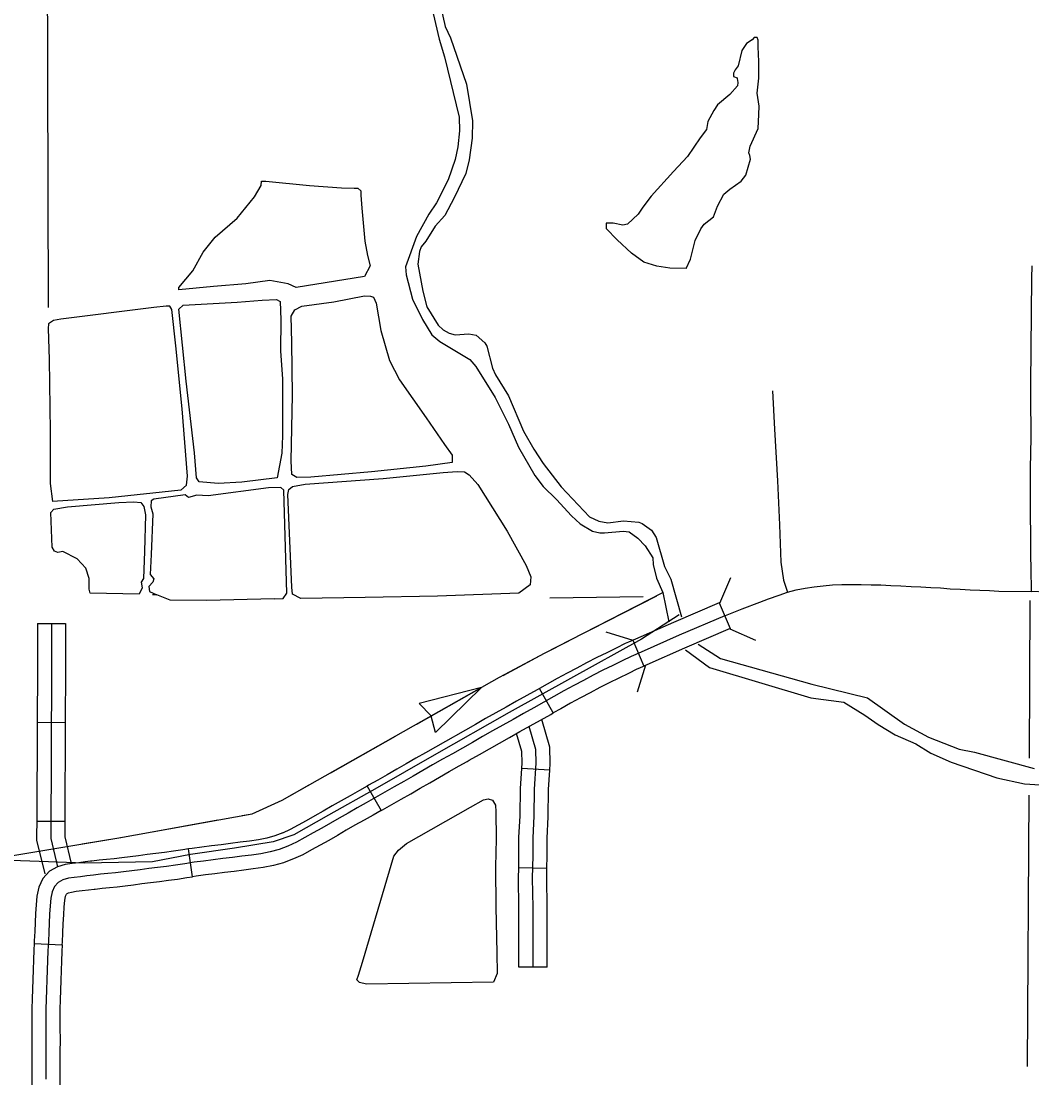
# Model space of a CAD drawing. Extents: x 1127717 to 1741049, y 2026793 to 2244711.
# Drawn here: x 1294586 to 1299981, y 2088813 to 2094451 of the extents above; entities that cross this region are included whole.
import ezdxf

# ---------------------------------------------------------------- set-up
doc = ezdxf.new("R2010")
doc.units = 0
for name, color, linetype in [('31', 7, 'Continuous'), ('32', 7, 'Continuous'), ('35', 7, 'Continuous'), ('38', 7, 'Continuous'), ('43', 7, 'Continuous'), ('5', 7, 'Continuous')]:
    doc.layers.add(name, color=color, linetype=linetype)

msp = doc.modelspace()

# ---------------------------------------------------------------- linework, layer by layer
at = {"layer": '31'}
for p, q in [((1298312.8, 2091347.7), (1298371.7, 2091209.8)), ((1297850.5, 2091147.3), (1297909.5, 2091009.4)), ((1297426.1, 2090759.6), (1297353, 2090890.6)), ((1297426.1, 2090759.6), (1297426.1, 2090759.6)), ((1296433.9, 2090369.7), (1296507.8, 2090239.1)), ((1295501.3, 2089885.7), (1295478.8, 2090034)), ((1294655.9, 2089530.4), (1294805.7, 2089522.9))]:
    msp.add_line(p, q, dxfattribs=at)
for points in [[(1299979, 2091407.3), (1299977.5, 2091531.7), (1299977, 2091552.9), (1299976.6, 2091576.8), (1299976.2, 2091603.9), (1299975.8, 2091634.1), (1299975.6, 2091667.5), (1299975.3, 2091704.2), (1299975.3, 2091743), (1299974.6, 2091783.7), (1299973.9, 2091965.5), (1299974.2, 2092014.7), (1299974.5, 2092065.7), (1299977.4, 2092227.4), (1299975.6, 2092456.7), (1299975.4, 2092516.2), (1299980.8, 2093080.6), (1299982.6, 2093145.4)], [(1298596.9, 2092478.2), (1298608, 2092273.9), (1298623.3, 2091998.7), (1298634.4, 2091763.8), (1298641.4, 2091563.6), (1298655.2, 2091468), (1298677.6, 2091403.7)], [(1298342.2, 2091278.7), (1298345.4, 2091280.1), (1298434.3, 2091316.2), (1298528.8, 2091351), (1298574.7, 2091369), (1298631.7, 2091387.5), (1298677.6, 2091403.7), (1298724.1, 2091417.1), (1298771.7, 2091425.9), (1298819.5, 2091432.9), (1298867.7, 2091438.9), (1298916.7, 2091443.2), (1298967, 2091445), (1299018.5, 2091445.4), (1299070.5, 2091444.8), (1299122.8, 2091444.3), (1299176, 2091442.7), (1299229.4, 2091440.5), (1299282.8, 2091437.9), (1299336.3, 2091435.4), (1299389.3, 2091432.5), (1299441.6, 2091429.3), (1299493.1, 2091426.6), (1299545.7, 2091422.9), (1299598.6, 2091419.8), (1299651.4, 2091416.7), (1299703.6, 2091414.2), (1299755.1, 2091412.5), (1299805.7, 2091410.3), (1299979, 2091407.3)], [(1303041.5, 2091258.6), (1302739, 2091283.7), (1302181.1, 2091311.2), (1301728.7, 2091332.2), (1301524.3, 2091343.7), (1301227.5, 2091353.3), (1300932.4, 2091367.9), (1300749.1, 2091377.6), (1300583.7, 2091387.4), (1300458.9, 2091392.2), (1300274, 2091398.7), (1300150.7, 2091402), (1300055.1, 2091403.6), (1299979, 2091407.3)], [(1298312.8, 2091347.7), (1298068.2, 2091243.2), (1297866.3, 2091153.7), (1297828.4, 2091137.5)], [(1298342.2, 2091278.7), (1298098.1, 2091174.5), (1297896.2, 2091084.9), (1297841.7, 2091061.6), (1297795.2, 2091038.2), (1297744.5, 2091013.1), (1297691.7, 2090988.2), (1297639.9, 2090961.7), (1297588.5, 2090933.6), (1297536.2, 2090905.7), (1297483.3, 2090877.4), (1297430.3, 2090847.8), (1297376.6, 2090817.9), (1297322.3, 2090787.4), (1297267.1, 2090756.6), (1297211.8, 2090725.6), (1297156.9, 2090694.8), (1297102.3, 2090664.2), (1297048.2, 2090633.6), (1296994.7, 2090602.9), (1296941.4, 2090572.4), (1296888, 2090542.2), (1296834.8, 2090512.4), (1296782.4, 2090482.5), (1296730.6, 2090452.7), (1296679.2, 2090423.1), (1296628.2, 2090394.1), (1296577.7, 2090364.9), (1296527.5, 2090336.3), (1296477.7, 2090308.3), (1296428.4, 2090280.4), (1296379.7, 2090252.8), (1296331.3, 2090225.8), (1296283.6, 2090198.8), (1296236.8, 2090171.6), (1296190.7, 2090145), (1296145.1, 2090119.5), (1296100.5, 2090094.4), (1296056, 2090070.7), (1296010.6, 2090049.7), (1295963.7, 2090032), (1295915.4, 2090018.3), (1295865.8, 2090008.9), (1295815.7, 2090001.8), (1295764.9, 2089995.4), (1295713.7, 2089988.9), (1295662.4, 2089982.4), (1295611.1, 2089976.1), (1295560.1, 2089969.6), (1295509.7, 2089962.8), (1295460, 2089955.3), (1295410.8, 2089947.9), (1295362.3, 2089941.3), (1295314.4, 2089934.8), (1295267.5, 2089929.2)], [(1298371.7, 2091209.8), (1298128, 2091105.7), (1297926.2, 2091016.1), (1297887.4, 2090999.6)], [(1297828.4, 2091137.5), (1297810.1, 2091129.6), (1297761.7, 2091105.3), (1297711.9, 2091080.6), (1297658.7, 2091055.6), (1297604.8, 2091028.1), (1297552.8, 2090999.6), (1297500.9, 2090971.8), (1297447.4, 2090943.2), (1297393.8, 2090913.3), (1297353, 2090890.6)], [(1297887.4, 2090999.6), (1297873.3, 2090993.5), (1297828.7, 2090971.1), (1297777.1, 2090945.5), (1297724.7, 2090920.9), (1297674.9, 2090895.4), (1297624.2, 2090867.7), (1297571.6, 2090839.6), (1297519.3, 2090811.6), (1297466.8, 2090782.3), (1297426.1, 2090759.6)], [(1297353, 2090890.6), (1297340, 2090883.3), (1297285.6, 2090852.8), (1297230.5, 2090822), (1297175.1, 2090791), (1297120.2, 2090760.2), (1297065.4, 2090729.5), (1297011.1, 2090698.7), (1296957.5, 2090668), (1296904.3, 2090637.6), (1296892.7, 2090631)], [(1296966.6, 2090500.5), (1296978.5, 2090507.2), (1297032, 2090537.8), (1297085.4, 2090568.4), (1297139.1, 2090598.8), (1297193.6, 2090629.4), (1297248.4, 2090660.2), (1297303.7, 2090691.1), (1297358.9, 2090721.9), (1297413.3, 2090752.4), (1297426.1, 2090759.6)], [(1296892.7, 2090631), (1296851.3, 2090607.6), (1296797.9, 2090577.8), (1296745.1, 2090547.6), (1296693.2, 2090517.7), (1296642, 2090488.2), (1296590.9, 2090459.1), (1296540.4, 2090430), (1296490.6, 2090401.6), (1296440.9, 2090373.6), (1296433.9, 2090369.7)], [(1296507.8, 2090239.1), (1296514.6, 2090243), (1296564.5, 2090271.1), (1296615, 2090299.9), (1296665.5, 2090329), (1296716.5, 2090358), (1296768, 2090387.7), (1296819.7, 2090417.5), (1296871.7, 2090447.1), (1296924.8, 2090476.8), (1296966.6, 2090500.5)], [(1296433.9, 2090369.7), (1296391.5, 2090345.7), (1296343, 2090318.2), (1296294.6, 2090291.2), (1296246.3, 2090263.9), (1296199.2, 2090236.5), (1296153.7, 2090210.2), (1296108.4, 2090184.9), (1296064.5, 2090160.2), (1296022.6, 2090137.9), (1295981.6, 2090119), (1295982.4, 2090119.3)], [(1296507.8, 2090239.1), (1296465.4, 2090215.1), (1296416.5, 2090187.5), (1296368.1, 2090160.4), (1296320.9, 2090133.7), (1296274.5, 2090106.7), (1296227.8, 2090079.8), (1296181.8, 2090054.1), (1296136.5, 2090028.6), (1296089.4, 2090003.4), (1296039.5, 2089980.5), (1296035.5, 2089979)], [(1295982.4, 2090119.3), (1295940.2, 2090103.3), (1295898.1, 2090091.4), (1295853.6, 2090082.9), (1295805.7, 2090076.1), (1295755.5, 2090069.8), (1295704.3, 2090063.3), (1295653.2, 2090056.8), (1295601.8, 2090050.6), (1295550.3, 2090044), (1295499, 2090037), (1295478.8, 2090034)], [(1295478.8, 2090034), (1295448.8, 2090029.4), (1295400.2, 2090022.2), (1295352.2, 2090015.6), (1295304.9, 2090009.2), (1295258.2, 2090003.6), (1295212.1, 2089997.7), (1295167.3, 2089991.9), (1295124.2, 2089986.5), (1295082.5, 2089981.7), (1295041.9, 2089977.5), (1295002.2, 2089973.5), (1294964.1, 2089969.3), (1294957.2, 2089968.4)], [(1294957.2, 2089968.4), (1294927.7, 2089964.8), (1294893.6, 2089960.6), (1294859.4, 2089956.8), (1294821.9, 2089951), (1294780.4, 2089939), (1294737.2, 2089915), (1294701.5, 2089876), (1294680.5, 2089829.3), (1294670.4, 2089782.5), (1294666, 2089735.9), (1294663.4, 2089689.5), (1294661.2, 2089642.4), (1294658.9, 2089594), (1294656.6, 2089544.2), (1294655.9, 2089530.4)], [(1296035.4, 2089979), (1295987.3, 2089960.7), (1295932.7, 2089945.3), (1295878.1, 2089934.9), (1295825.6, 2089927.4), (1295774.3, 2089921), (1295723.1, 2089914.5), (1295671.6, 2089908), (1295620.4, 2089901.7), (1295569.9, 2089895.2), (1295520.3, 2089888.6), (1295501.3, 2089885.7)], [(1295267.5, 2089929.2), (1295221.6, 2089923.3), (1295176.8, 2089917.5), (1295133.1, 2089912), (1295090.6, 2089907.2), (1295049.5, 2089902.9), (1295010.2, 2089898.9), (1294972.7, 2089894.8), (1294936.9, 2089890.4), (1294902.4, 2089886.1), (1294869.3, 2089882.5), (1294838.1, 2089877.6), (1294809.3, 2089869.3), (1294784.3, 2089855.4), (1294765, 2089834.3), (1294752.2, 2089805.8), (1294744.7, 2089771), (1294740.8, 2089730.3), (1294738.3, 2089685.6), (1294736.1, 2089638.9), (1294733.8, 2089590.5), (1294731.5, 2089540.6), (1294729, 2089490.1), (1294726.6, 2089438.9), (1294724.7, 2089387.1), (1294723.2, 2089335), (1294721.3, 2089283.1), (1294719.4, 2089231.3), (1294718, 2089179.7), (1294718.2, 2089126.8), (1294718.6, 2089074.1), (1294718.8, 2089020.8), (1294718.6, 2088967), (1294718.5, 2088913), (1294718.4, 2088859), (1294718.5, 2088805.3)], [(1294975.3, 2089819.5), (1294981.4, 2089820.3), (1295018.1, 2089824.3), (1295057.2, 2089828.3), (1295098.7, 2089832.6), (1295142.1, 2089837.5), (1295186.3, 2089843.1), (1295231.2, 2089849), (1295276.7, 2089854.7), (1295324, 2089860.4), (1295372.4, 2089867), (1295421.4, 2089873.7), (1295471.1, 2089881.1), (1295501.3, 2089885.7)], [(1294805.7, 2089522.9), (1294806.4, 2089537), (1294808.8, 2089587), (1294811, 2089635.4), (1294813.2, 2089681.8), (1294815.6, 2089724.7), (1294818.9, 2089759.5), (1294823.8, 2089782.2), (1294828.5, 2089792.6), (1294831.4, 2089795.8), (1294838.2, 2089799.6), (1294854.3, 2089804.2), (1294879.3, 2089808.1), (1294911.1, 2089811.7), (1294946, 2089816), (1294975.3, 2089819.5)], [(1294655.9, 2089530.4), (1294654.1, 2089493.8), (1294651.6, 2089442), (1294649.8, 2089389.5), (1294648.2, 2089337.5), (1294646.4, 2089285.8), (1294644.4, 2089233.7), (1294643, 2089180.5), (1294643.2, 2089126.4), (1294643.6, 2089073.7), (1294643.8, 2089020.8), (1294643.7, 2088999.2)], [(1294805.7, 2089522.9), (1294803.9, 2089486.4), (1294801.5, 2089435.8), (1294799.7, 2089384.7), (1294798.1, 2089332.5), (1294796.3, 2089280.4), (1294794.4, 2089228.9), (1294793, 2089178.8), (1294793.2, 2089127.2), (1294793.6, 2089074.5), (1294793.8, 2089020.9), (1294793.7, 2088998.6)], [(1294643.7, 2088999.2), (1294643.6, 2088967.2), (1294643.5, 2088913.1), (1294643.4, 2088859), (1294643.5, 2088805.3), (1294643.4, 2088751.8), (1294643.4, 2088698.6), (1294643.3, 2088646.2), (1294643.1, 2088594.2), (1294642.9, 2088542.3), (1294643, 2088491.4), (1294642.8, 2088471.8)], [(1294793.7, 2088998.6), (1294793.6, 2088966.8), (1294793.5, 2088912.8), (1294793.4, 2088859.1), (1294793.5, 2088805.3), (1294793.4, 2088751.6), (1294793.4, 2088698.5), (1294793.3, 2088645.8), (1294793.1, 2088593.6), (1294792.9, 2088542.2), (1294793, 2088490.6), (1294792.8, 2088470)]]:
    msp.add_lwpolyline(points, dxfattribs=at)
at = {"layer": '32'}
for p, q in [((1294673.3, 2091238), (1294823.3, 2091238)), ((1294671.9, 2090710.4), (1294821.9, 2090709.7)), ((1297408, 2090453.9), (1297258.4, 2090464.1)), ((1294669.4, 2090182.4), (1294819.4, 2090181.7)), ((1297392.4, 2089930.2), (1297242.4, 2089932.6)), ((1297393.5, 2089403.5), (1297243.5, 2089403.5))]:
    msp.add_line(p, q, dxfattribs=at)
for points in [[(1294673.3, 2091238), (1294673.3, 2090989.9), (1294671.9, 2090710.4)], [(1294748.3, 2091238), (1294748.3, 2090989.8), (1294744, 2090105.1), (1294744, 2090089.1), (1294780.4, 2089939)], [(1294823.3, 2091238), (1294823.3, 2090989.6), (1294821.9, 2090709.7)], [(1294671.9, 2090710.4), (1294669.4, 2090182.4)], [(1294821.9, 2090709.7), (1294819.4, 2090181.7)], [(1297408, 2090453.9), (1297410.5, 2090489.7), (1297408.3, 2090576.4), (1297365.2, 2090725.4)], [(1297258.4, 2090464.1), (1297260.4, 2090492.9), (1297258.8, 2090553.3), (1297230.8, 2090650.3)], [(1297318.5, 2089403.5), (1297318.5, 2089721.8), (1297316.6, 2089878.3), (1297318.5, 2089997.2), (1297318.5, 2090093.4), (1297324.1, 2090208.4), (1297326, 2090353.6), (1297335.4, 2090491.3), (1297333.5, 2090564.9), (1297298, 2090687.9)], [(1297242.4, 2089932.6), (1297243.5, 2089997.8), (1297243.5, 2090095.2), (1297249.1, 2090210.7), (1297251, 2090356.7), (1297258.4, 2090464.1)], [(1297392.4, 2089930.2), (1297393.5, 2089996.6), (1297393.5, 2090091.5), (1297399.1, 2090206.1), (1297401, 2090350.6), (1297408, 2090453.9)], [(1294669.4, 2090182.4), (1294669, 2090105.3), (1294669, 2090080.2), (1294712.5, 2089900.5)], [(1294819.4, 2090181.7), (1294819, 2090104.9), (1294819, 2090098.1), (1294853.3, 2089956.7)], [(1297243.5, 2089403.5), (1297243.5, 2089721.3), (1297241.6, 2089878.5), (1297242.4, 2089932.6)], [(1297393.5, 2089403.5), (1297393.5, 2089722.2), (1297391.6, 2089878.2), (1297392.4, 2089930.2)]]:
    msp.add_lwpolyline(points, dxfattribs=at)
at = {"layer": '35'}
for points in [[(1296840.6, 2094934.5), (1296837.4, 2094865), (1296814.2, 2094633.9), (1296818.5, 2094555.9), (1296850.4, 2094422.7), (1296877.2, 2094361.4), (1296963.4, 2094114.6), (1296995.1, 2093919.3), (1296993.8, 2093827.1), (1296978.2, 2093711.5), (1296960.4, 2093638.8), (1296897.3, 2093507.8)], [(1296754, 2094631.1), (1296817.1, 2094355.6), (1296845.9, 2094260.3), (1296924.2, 2093939.2), (1296926.4, 2093866.2), (1296916.9, 2093779.8), (1296902.9, 2093713.2), (1296866.2, 2093604), (1296802.8, 2093481.9), (1296761.7, 2093420.6), (1296697.2, 2093302.5), (1296638.1, 2093139.5), (1296642.3, 2093098.5), (1296675.1, 2092967.3), (1296728.2, 2092859.8), (1296777.6, 2092777.1), (1296821.6, 2092741.4), (1296981.2, 2092646), (1297013.3, 2092607.9), (1297117.1, 2092442.8), (1297187.2, 2092300.7), (1297240.7, 2092178.1), (1297328.1, 2092026.5), (1297372.7, 2091968.7), (1297443.7, 2091898.8), (1297523.2, 2091811), (1297570.4, 2091768.4), (1297635.5, 2091729.2), (1297674.7, 2091720.4), (1297699.7, 2091720.2), (1297799.3, 2091730.1), (1297832.4, 2091726.1), (1297877.3, 2091692.4), (1297917.5, 2091651.6), (1297957.4, 2091586.7), (1297960.4, 2091551.7), (1297977.5, 2091479.1), (1298011.8, 2091402), (1298042.9, 2091246.2)], [(1298136.3, 2093131.8), (1298159.1, 2093181.5), (1298184, 2093281), (1298215, 2093343.2), (1298231.6, 2093368), (1298281.3, 2093407.4), (1298304.1, 2093463.4), (1298337.3, 2093527.6), (1298368.3, 2093554.5), (1298430.5, 2093598.1), (1298455.4, 2093629.2), (1298480.2, 2093714.1), (1298476.1, 2093734.8), (1298469.9, 2093749.4), (1298478.1, 2093784.6), (1298519.6, 2093877.8), (1298523.7, 2093952.5), (1298525.8, 2093998), (1298515.4, 2094066.4), (1298523.7, 2094147.3), (1298523.7, 2094236.4), (1298519.6, 2094315.1), (1298519.6, 2094337.9), (1298519.6, 2094350.4), (1298515.4, 2094364.9), (1298498.9, 2094364.9), (1298488.5, 2094352.4), (1298457.4, 2094331.7), (1298432.6, 2094294.4), (1298413.9, 2094213.6), (1298397.4, 2094190.8), (1298389.1, 2094174.2), (1298389.1, 2094155.6), (1298407.7, 2094149.3), (1298407.7, 2094145.2), (1298411.9, 2094124.5), (1298409.8, 2094105.8), (1298368.3, 2094060.2), (1298304.1, 2094004.3), (1298283.4, 2093975.3), (1298252.3, 2093915.2), (1298244, 2093873.7), (1298210.9, 2093828.1), (1298142.5, 2093728.6), (1298068, 2093649.9), (1297949.9, 2093517.2), (1297904.3, 2093459.2), (1297879.4, 2093421.9), (1297823.5, 2093368), (1297798.6, 2093361.8), (1297746.8, 2093374.2), (1297717.8, 2093374.2), (1297709.6, 2093374.2), (1297709.6, 2093345.2)], [(1295427.9, 2093016.8), (1295427.9, 2093030.6), (1295501.8, 2093118.4), (1295557.2, 2093217.7), (1295621.9, 2093298.6), (1295739.7, 2093400.2), (1295832, 2093513.4), (1295866.7, 2093573.5), (1295869, 2093596.6), (1295892.1, 2093596.6), (1296125.3, 2093573.5), (1296296.2, 2093562), (1296363.2, 2093559.7), (1296384, 2093559.7), (1296400.1, 2093545.8), (1296400.1, 2093522.7), (1296404.8, 2093453.4), (1296420.9, 2093277.8), (1296434.8, 2093201.6), (1296448.6, 2093146.1), (1296418.6, 2093088.4)], [(1296897.3, 2093507.8), (1296847.1, 2093414.1), (1296795.8, 2093356.5), (1296746.2, 2093276.9), (1296721.1, 2093247.1), (1296711.9, 2093222.8), (1296702.9, 2093155.4), (1296730.1, 2093011), (1296752.5, 2092927.6), (1296812.4, 2092828.2), (1296839, 2092805), (1296870.5, 2092786.9), (1296903.8, 2092777.9), (1296976.6, 2092782.1), (1297015.7, 2092776.2), (1297061.9, 2092734.6), (1297072.4, 2092716.8), (1297101.8, 2092599.6), (1297118.8, 2092564), (1297188.1, 2092451.9), (1297267.5, 2092264), (1297323.3, 2092166.5), (1297372.5, 2092090.9), (1297468.1, 2091965.6), (1297620.6, 2091805.9), (1297670.3, 2091782.4), (1297717.5, 2091773.8), (1297801.1, 2091784.3), (1297883.1, 2091778.7), (1297901.3, 2091771.2), (1297950.3, 2091735.7), (1297976.5, 2091695.4), (1298020, 2091541.5), (1298053.9, 2091474.4), (1298111.2, 2091271.8)], [(1298136.3, 2093131.8), (1298049.3, 2093133.8), (1297978.9, 2093144.2), (1297910.5, 2093164.9), (1297844.2, 2093212.6), (1297767.6, 2093285.1), (1297709.6, 2093345.2)], [(1296418.6, 2093088.4), (1296053.7, 2093030.6), (1296012.2, 2093049.1), (1295912.9, 2093067.6), (1295785.8, 2093049.1), (1295612.6, 2093035.2), (1295427.9, 2093016.8)], [(1295536.4, 2091992.8), (1295522.6, 2092013.6), (1295511, 2092147.6), (1295467.2, 2092531.1), (1295427.9, 2092914.6), (1295451, 2092935.4), (1295739.7, 2092951.6), (1295873.6, 2092963.1), (1295949.8, 2092965.4), (1295968.3, 2092956.2), (1295972.9, 2092856.9), (1295970.6, 2092692.8), (1295982.1, 2092540.4), (1295982.1, 2092341.7), (1295982.1, 2092237.7), (1295977.5, 2092145.3), (1295952.1, 2092013.6)], [(1296058.3, 2092015.9), (1296030.6, 2092032.1), (1296028.3, 2092106), (1296035.3, 2092454.9), (1296030.6, 2092736.7), (1296028.3, 2092877.7), (1296046.8, 2092910), (1296083.8, 2092930.8), (1296254.6, 2092953.9), (1296418.6, 2092986.2), (1296450.9, 2092983.9), (1296467.1, 2092979.3), (1296481, 2092947), (1296506.4, 2092801.4), (1296552.5, 2092639.7), (1296605.7, 2092538.1), (1296748.8, 2092334.8), (1296845.8, 2092191.5), (1296887.4, 2092136.1), (1296887.4, 2092096.8)], [(1295439.4, 2091948.9), (1295469.5, 2091974.4), (1295474.1, 2092022.9), (1295446.4, 2092383.3), (1295411.7, 2092718.3), (1295390.9, 2092912.3), (1295379.4, 2092930.8), (1295360.9, 2092930.8), (1295294, 2092923.9), (1294797.4, 2092861.5), (1294758.2, 2092854.6), (1294732.8, 2092836.1), (1294730.5, 2092810.7), (1294735.1, 2092646.6), (1294742, 2092260.8), (1294742, 2091983.6), (1294753.6, 2091888.9)], [(1296079.1, 2091371.4), (1296035.3, 2091394.5), (1296030.6, 2091431.5), (1296009.9, 2091925.8), (1296014.5, 2091951.3), (1296035.3, 2091967.4), (1296102.2, 2091981.3), (1296517.9, 2092011.3), (1296838.9, 2092043.7), (1296912.8, 2092048.3), (1296952.1, 2092046), (1296977.5, 2092029.8), (1297023.7, 2091979), (1297180.7, 2091729.5), (1297282.3, 2091547), (1297307.7, 2091486.9), (1297303.1, 2091443), (1297243, 2091399.1)], [(1296887.4, 2092096.8), (1296746.5, 2092076), (1296455.6, 2092046), (1296132.2, 2092018.3), (1296058.3, 2092015.9)], [(1295952.1, 2092013.6), (1295765.1, 2091990.5), (1295638, 2091983.6), (1295536.4, 2091992.8)], [(1295439.4, 2091948.9), (1295056.1, 2091907.4), (1294753.6, 2091888.9)], [(1295938.3, 2091369.1), (1295984.4, 2091371.4), (1296005.2, 2091399.1), (1295989.1, 2091948.9), (1295972.9, 2091962.8), (1295905.9, 2091960.5), (1295584.9, 2091918.9), (1295524.9, 2091921.2), (1295478.7, 2091909.7), (1295462.5, 2091923.5), (1295294, 2091900.4), (1295280.1, 2091891.2), (1295277.8, 2091858.9), (1295289.3, 2091821.9), (1295280.1, 2091604.7), (1295275.5, 2091498.5), (1295294, 2091475.4), (1295289.3, 2091456.9), (1295268.6, 2091433.8), (1295270.9, 2091408.4), (1295310.1, 2091389.9)], [(1294954.5, 2091399.1), (1294949.9, 2091419.9), (1294949.9, 2091477.7), (1294931.4, 2091533.1), (1294885.2, 2091581.6), (1294809, 2091620.9), (1294781.3, 2091616.3), (1294765.1, 2091623.2), (1294751.3, 2091644), (1294744.3, 2091828.8), (1294760.5, 2091847.3), (1294834.4, 2091858.9), (1295106.9, 2091882), (1295187.7, 2091886.6), (1295224.7, 2091882), (1295240.8, 2091861.2), (1295250.1, 2091817.3), (1295245.5, 2091620.9), (1295238.5, 2091477.7), (1295227, 2091456.9), (1295231.6, 2091426.8), (1295215.4, 2091394.5)], [(1295215.4, 2091394.5), (1294954.5, 2091399.1)], [(1295938.3, 2091369.1), (1295575.7, 2091359.8), (1295381.7, 2091362.2), (1295310.1, 2091389.9), (1295287, 2091389.9)], [(1297243, 2091399.1), (1296808.9, 2091382.9), (1296423.2, 2091376), (1296079.1, 2091371.4)], [(1298132.5, 2091096.9), (1298260.5, 2091003), (1298802.3, 2090840.8), (1298977.4, 2090816.8), (1299089.7, 2090748.7), (1299160.4, 2090698.1), (1299251.3, 2090642.2), (1299361.8, 2090595.1), (1299441.5, 2090544.8), (1299550, 2090497.6), (1299794.7, 2090414.1), (1299941.6, 2090381.3), (1300080.7, 2090373.3)], [(1298200.8, 2091126.7), (1298320.2, 2091049.9), (1298806.5, 2090913.3), (1299103.3, 2090840), (1299302, 2090699.8), (1299429.3, 2090630.2), (1299593.4, 2090566.9), (1299674.8, 2090550.8), (1299993.5, 2090463)], [(1296428.9, 2089313.3), (1296393.1, 2089320.9), (1296378, 2089336), (1296387.4, 2089360.5), (1296408.1, 2089430.3), (1296575.9, 2089996.1), (1296600.4, 2090028.2), (1296643.8, 2090064), (1296985.1, 2090256.4), (1297054.8, 2090296), (1297079.3, 2090301.7), (1297102, 2090294.1), (1297118.9, 2090267.7), (1297120.8, 2090231.9), (1297122.7, 2090088.5), (1297118.9, 2089939.5), (1297120.8, 2089722.6), (1297124.6, 2089479.3), (1297126.5, 2089369.9), (1297107.6, 2089322.8)], [(1297107.6, 2089322.8), (1296428.9, 2089313.3)]]:
    msp.add_lwpolyline(points, dxfattribs=at)
at = {"layer": '38'}
for points in [[(1298315.4, 2091345.6), (1298374.7, 2091483.4)], [(1298508.8, 2091147), (1298371, 2091206.2)], [(1297707.5, 2091192.6), (1297850.5, 2091147.3)], [(1297919.6, 2091014.2), (1297874.3, 2090871.2)]]:
    msp.add_lwpolyline(points, dxfattribs=at)
at = {"layer": '43'}
for p, q in [((1297043.4, 2090895.6), (1296711.1, 2090809.7)), ((1297043.4, 2090895.6), (1296798.6, 2090655.1)), ((1296711.1, 2090809.7), (1296775.1, 2090744.6)), ((1296798.6, 2090655.1), (1296775.7, 2090743.5))]:
    msp.add_line(p, q, dxfattribs=at)
for points in [[(1294400.4, 2089976.4), (1295107.5, 2090093.7), (1295819.5, 2090221.7), (1295979.5, 2090293.7), (1297139.4, 2090949.9), (1297379.4, 2091078), (1298011.8, 2091402)], [(1297626.5, 2091204.6), (1297979, 2091385.2)], [(1298099.2, 2091283.5), (1297898, 2091154.1), (1297519.1, 2090943.4), (1297190.6, 2090762.3), (1296790.6, 2090534.8), (1296474.7, 2090353.7), (1296226.3, 2090214.7), (1296041, 2090109.3), (1295931.5, 2090071.4), (1295725.2, 2090037.7), (1295489.4, 2090004), (1295287.3, 2089966.1), (1294925.1, 2089957.7), (1294731.4, 2089966.1), (1294483, 2089974.5)], [(1297333.3, 2091053.4), (1297379.4, 2091078), (1297509.1, 2091144.4)], [(1297158.6, 2090960.2), (1297333.3, 2091053.4)], [(1296698.7, 2090700.6), (1297043.4, 2090895.6)], [(1296239.2, 2090440.7), (1296583.9, 2090635.6)], [(1295766.2, 2090212.1), (1295819.5, 2090221.7), (1295979.5, 2090293.7), (1296124.3, 2090375.7)], [(1295246.5, 2090118.7), (1295636.3, 2090188.8)], [(1294912.2, 2090061.3), (1295107.5, 2090093.7), (1295116.6, 2090095.3)]]:
    msp.add_lwpolyline(points, dxfattribs=at)
at = {"layer": '5'}
for points in [[(1294732.8, 2092922.9), (1294721.5, 2096657.3)], [(1297409.1, 2091373.7), (1297907.4, 2091381)], [(1299971.4, 2091359.9), (1299966.2, 2090518.7)], [(1299964.9, 2090321.3), (1299955.9, 2088873)]]:
    msp.add_lwpolyline(points, dxfattribs=at)

doc.saveas('drawing.dxf')
